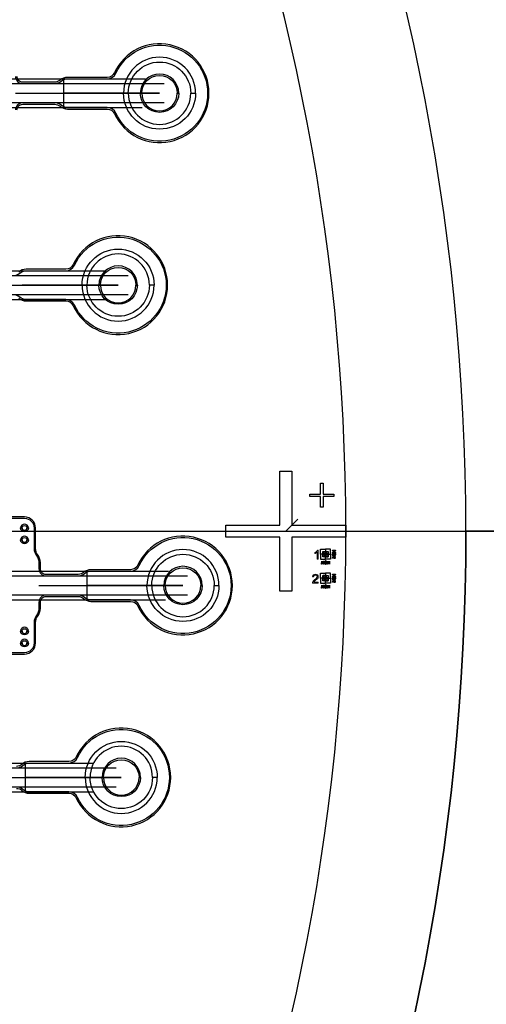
# Model space of a CAD drawing. Extents: x -63500 to 63500, y -63500 to 63500.
# Tile 275 of 296: x 38208 to 47924, y -9858 to 10662. Entities that reach past the tile are written whole.
import ezdxf

# ---------------------------------------------------------------- set-up
doc = ezdxf.new("R2010")
doc.units = 13
doc.header["$MEASUREMENT"] = 0
for name, color, linetype in [('1_Metal', 2, 'Continuous'), ('2_Electrodes', 5, 'Continuous'), ('3_Outline', 4, 'Continuous')]:
    doc.layers.add(name, color=color, linetype=linetype)

msp = doc.modelspace()

# ---------------------------------------------------------------- linework, layer by layer
for p, q in [((35475, 9430), (40821, 9430)), ((35475, 9330), (41213, 9330)), ((39120, 9430), (39120, 8830)), ((38120, 9130), (41120, 9130)), ((41120, 9130), (39120, 9130)), ((41213, 8930), (35475, 8930)), ((35475, 8830), (40758, 8830)), ((32449, 5430), (39999, 5430)), ((32449, 5330), (40470, 5330)), ((37258, 5130), (40258, 5130)), ((40258, 5130), (38258, 5130)), ((40470, 4930), (32449, 4930)), ((32449, 4830), (39999, 4830)), ((43750, 0), (44000, 250)), ((0, 0), (50000, 0)), ((35963, -830), (41308, -830)), ((35963, -930), (41701, -930)), ((39608, -830), (39608, -1430)), ((38608, -1130), (41608, -1130)), ((41608, -1130), (39608, -1130)), ((41701, -1330), (35963, -1330)), ((35963, -1430), (41245, -1430)), ((32194, -4830), (39745, -4830)), ((38323, -4830), (38323, -5430)), ((32194, -4930), (40216, -4930)), ((37323, -5130), (40323, -5130)), ((40323, -5130), (38323, -5130)), ((40216, -5330), (32194, -5330)), ((32194, -5430), (39745, -5430))]:
    msp.add_line(p, q)
for radius in [50000, 47500, 45000]:
    msp.add_circle((0, 0), radius)
at = {"layer": '1_Metal'}
for points in [[(-50000, 0, -1), (50000, 0), (51000, 0, 1), (-51000, 0)], [(41870, 9130, 1), (40370, 9130), (40470, 9130, -1), (41770, 9130)], [(41870, 9130, -1), (40370, 9130), (40470, 9130, 1), (41770, 9130)], [(39508, 5130, -1), (41008, 5130), (40908, 5130, 1), (39608, 5130)], [(39508, 5130, 1), (41008, 5130), (40908, 5130, -1), (39608, 5130)], [(-50000, 0, 1), (50000, 0), (51000, 0, -1), (-51000, 0)], [(42358, -1130, 1), (40858, -1130), (40958, -1130, -1), (42258, -1130)], [(42358, -1130, -1), (40858, -1130), (40958, -1130, 1), (42258, -1130)], [(39573, -5130, -1), (41073, -5130), (40973, -5130, 1), (39673, -5130)], [(39573, -5130, 1), (41073, -5130), (40973, -5130, -1), (39673, -5130)]]:
    msp.add_lwpolyline(points, format="xyb", close=True, dxfattribs=at)
for points in [[(43625, 125), (43625, 1250), (43875, 1250), (43875, 125), (45000, 125), (45000, -125), (43875, -125), (43875, -1250), (43625, -1250), (43625, -125), (42500, -125), (42500, 125)], [(44475, 775), (44475, 1000), (44525, 1000), (44525, 775), (44750, 775), (44750, 725), (44525, 725), (44525, 500), (44475, 500), (44475, 725), (44250, 725), (44250, 775)], [(44721, -396), (44751, -396), (44751, -400), (44721, -400)], [(44731, -404), (44751, -404), (44751, -408), (44731, -408)], [(44571, -471), (44566, -471), (44566, -469), (44556, -469), (44556, -467), (44523, -467), (44523, -423), (44567, -423), (44567, -456), (44569, -456), (44569, -466), (44571, -466)], [(44571, -485), (44571, -490), (44569, -490), (44569, -500), (44567, -500), (44567, -533), (44523, -533), (44523, -489), (44556, -489), (44556, -487), (44566, -487), (44566, -485)], [(44580, -611), (44580, -651), (44576, -651), (44576, -611)], [(44585, -471), (44585, -466), (44587, -466), (44587, -456), (44589, -456), (44589, -423), (44633, -423), (44633, -467), (44600, -467), (44600, -469), (44590, -469), (44590, -471)], [(44585, -485), (44590, -485), (44590, -487), (44600, -487), (44600, -489), (44633, -489), (44633, -533), (44589, -533), (44589, -500), (44587, -500), (44587, -490), (44585, -490)], [(44711, -476), (44751, -476), (44751, -480), (44711, -480)], [(44721, -436), (44751, -436), (44751, -440), (44721, -440)], [(44721, -516), (44751, -516), (44751, -520), (44721, -520)], [(44721, -556), (44751, -556), (44751, -560), (44721, -560)], [(44731, -412), (44751, -412), (44751, -416), (44731, -416)], [(44731, -420), (44751, -420), (44751, -424), (44731, -424)], [(44731, -428), (44751, -428), (44751, -432), (44731, -432)], [(44731, -444), (44751, -444), (44751, -448), (44731, -448)], [(44731, -452), (44751, -452), (44751, -456), (44731, -456)], [(44731, -460), (44751, -460), (44751, -464), (44731, -464)], [(44731, -468), (44751, -468), (44751, -472), (44731, -472)], [(44731, -484), (44751, -484), (44751, -488), (44731, -488)], [(44731, -492), (44751, -492), (44751, -496), (44731, -496)], [(44731, -500), (44751, -500), (44751, -504), (44731, -504)], [(44731, -508), (44751, -508), (44751, -512), (44731, -512)], [(44731, -524), (44751, -524), (44751, -528), (44731, -528)], [(44731, -532), (44751, -532), (44751, -536), (44731, -536)], [(44731, -540), (44751, -540), (44751, -544), (44731, -544)], [(44731, -548), (44751, -548), (44751, -552), (44731, -552)], [(44500, -621), (44500, -651), (44496, -651), (44496, -621)], [(44508, -631), (44508, -651), (44504, -651), (44504, -631)], [(44516, -631), (44516, -651), (44512, -651), (44512, -631)], [(44524, -631), (44524, -651), (44520, -651), (44520, -631)], [(44532, -631), (44532, -651), (44528, -651), (44528, -631)], [(44540, -621), (44540, -651), (44536, -651), (44536, -621)], [(44548, -631), (44548, -651), (44544, -651), (44544, -631)], [(44556, -631), (44556, -651), (44552, -651), (44552, -631)], [(44564, -631), (44564, -651), (44560, -651), (44560, -631)], [(44572, -631), (44572, -651), (44568, -651), (44568, -631)], [(44588, -631), (44588, -651), (44584, -651), (44584, -631)], [(44596, -631), (44596, -651), (44592, -651), (44592, -631)], [(44604, -631), (44604, -651), (44600, -651), (44600, -631)], [(44612, -631), (44612, -651), (44608, -651), (44608, -631)], [(44620, -621), (44620, -651), (44616, -651), (44616, -621)], [(44628, -631), (44628, -651), (44624, -651), (44624, -631)], [(44636, -631), (44636, -651), (44632, -651), (44632, -631)], [(44644, -631), (44644, -651), (44640, -651), (44640, -631)], [(44652, -631), (44652, -651), (44648, -651), (44648, -631)], [(44660, -621), (44660, -651), (44656, -651), (44656, -621)], [(44571, -971), (44566, -971), (44566, -969), (44556, -969), (44556, -967), (44523, -967), (44523, -923), (44567, -923), (44567, -956), (44569, -956), (44569, -966), (44571, -966)], [(44571, -985), (44571, -990), (44569, -990), (44569, -1000), (44567, -1000), (44567, -1033), (44523, -1033), (44523, -989), (44556, -989), (44556, -987), (44566, -987), (44566, -985)], [(44585, -971), (44585, -966), (44587, -966), (44587, -956), (44589, -956), (44589, -923), (44633, -923), (44633, -967), (44600, -967), (44600, -969), (44590, -969), (44590, -971)], [(44585, -985), (44590, -985), (44590, -987), (44600, -987), (44600, -989), (44633, -989), (44633, -1033), (44589, -1033), (44589, -1000), (44587, -1000), (44587, -990), (44585, -990)], [(44711, -976), (44751, -976), (44751, -980), (44711, -980)], [(44721, -896), (44751, -896), (44751, -900), (44721, -900)], [(44721, -936), (44751, -936), (44751, -940), (44721, -940)], [(44721, -1016), (44751, -1016), (44751, -1020), (44721, -1020)], [(44731, -904), (44751, -904), (44751, -908), (44731, -908)], [(44731, -912), (44751, -912), (44751, -916), (44731, -916)], [(44731, -920), (44751, -920), (44751, -924), (44731, -924)], [(44731, -928), (44751, -928), (44751, -932), (44731, -932)], [(44731, -944), (44751, -944), (44751, -948), (44731, -948)], [(44731, -952), (44751, -952), (44751, -956), (44731, -956)], [(44731, -960), (44751, -960), (44751, -964), (44731, -964)], [(44731, -968), (44751, -968), (44751, -972), (44731, -972)], [(44731, -984), (44751, -984), (44751, -988), (44731, -988)], [(44731, -992), (44751, -992), (44751, -996), (44731, -996)], [(44731, -1000), (44751, -1000), (44751, -1004), (44731, -1004)], [(44731, -1008), (44751, -1008), (44751, -1012), (44731, -1012)], [(44731, -1024), (44751, -1024), (44751, -1028), (44731, -1028)], [(44500, -1121), (44500, -1151), (44496, -1151), (44496, -1121)], [(44508, -1131), (44508, -1151), (44504, -1151), (44504, -1131)], [(44516, -1131), (44516, -1151), (44512, -1151), (44512, -1131)], [(44524, -1131), (44524, -1151), (44520, -1151), (44520, -1131)], [(44532, -1131), (44532, -1151), (44528, -1151), (44528, -1131)], [(44540, -1121), (44540, -1151), (44536, -1151), (44536, -1121)], [(44548, -1131), (44548, -1151), (44544, -1151), (44544, -1131)], [(44556, -1131), (44556, -1151), (44552, -1151), (44552, -1131)], [(44564, -1131), (44564, -1151), (44560, -1151), (44560, -1131)], [(44572, -1131), (44572, -1151), (44568, -1151), (44568, -1131)], [(44580, -1111), (44580, -1151), (44576, -1151), (44576, -1111)], [(44588, -1131), (44588, -1151), (44584, -1151), (44584, -1131)], [(44596, -1131), (44596, -1151), (44592, -1151), (44592, -1131)], [(44604, -1131), (44604, -1151), (44600, -1151), (44600, -1131)], [(44612, -1131), (44612, -1151), (44608, -1151), (44608, -1131)], [(44620, -1121), (44620, -1151), (44616, -1151), (44616, -1121)], [(44628, -1131), (44628, -1151), (44624, -1151), (44624, -1131)], [(44636, -1131), (44636, -1151), (44632, -1151), (44632, -1131)], [(44644, -1131), (44644, -1151), (44640, -1151), (44640, -1131)], [(44652, -1131), (44652, -1151), (44648, -1151), (44648, -1131)], [(44660, -1121), (44660, -1151), (44656, -1151), (44656, -1121)], [(44721, -1056), (44751, -1056), (44751, -1060), (44721, -1060)], [(44731, -1032), (44751, -1032), (44751, -1036), (44731, -1036)], [(44731, -1040), (44751, -1040), (44751, -1044), (44731, -1044)], [(44731, -1048), (44751, -1048), (44751, -1052), (44731, -1052)]]:
    msp.add_lwpolyline(points, close=True, dxfattribs=at)
at = {"layer": '1_Metal', "lineweight": 0}
for points in [[(44425, -392), (44409, -392), (44407, -400), (44389, -418), (44378, -429), (44402, -434), (44402, -581), (44425, -581)], [(44378, -429), (44355, -439), (44355, -462), (44358, -462), (44381, -449), (44384, -449), (44402, -434)], [(44409, -908), (44365, -913), (44371, -913), (44391, -921), (44394, -923), (44402, -944), (44402, -949), (44391, -973), (44389, -975), (44373, -993), (44350, -1011), (44334, -1024), (44319, -1040), (44316, -1045), (44306, -1066), (44303, -1081), (44425, -1081), (44425, -1058), (44334, -1058), (44345, -1045), (44347, -1042), (44371, -1022), (44391, -1004), (44404, -991), (44407, -988), (44420, -967), (44425, -944), (44422, -929)], [(44368, -892), (44345, -898), (44324, -908), (44314, -923), (44306, -947), (44329, -949), (44329, -944), (44340, -923), (44345, -918), (44365, -913), (44409, -908), (44391, -898)]]:
    msp.add_lwpolyline(points, close=True, dxfattribs=at)
at = {"layer": '2_Electrodes'}
for points in [[(47500, 0, 1), (-47500, 0), (-51000, 0, -1), (51000, 0)], [(40720, 9130), (40750, 9130, -1), (41490, 9130), (41520, 9130, 1)], [(40720, 9130), (40750, 9130, 1), (41490, 9130), (41520, 9130, -1)], [(39858, 5130), (39888, 5130, -1), (40628, 5130), (40658, 5130, 1)], [(39858, 5130), (39888, 5130, 1), (40628, 5130), (40658, 5130, -1)], [(47500, 0, -1), (-47500, 0), (-51000, 0, 1), (51000, 0)], [(38388, 70, 1), (38228, 70), (38258, 70, -1), (38358, 70)], [(38388, 70, -1), (38228, 70), (38258, 70, 1), (38358, 70)], [(38388, -180, 1), (38228, -180), (38258, -180, -1), (38358, -180)], [(38388, -180, -1), (38228, -180), (38258, -180, 1), (38358, -180)], [(41208, -1130), (41238, -1130, -1), (41978, -1130), (42008, -1130, 1)], [(41208, -1130), (41238, -1130, 1), (41978, -1130), (42008, -1130, -1)], [(38388, -2080, 1), (38228, -2080), (38258, -2080, -1), (38358, -2080)], [(38388, -2080, -1), (38228, -2080), (38258, -2080, 1), (38358, -2080)], [(38388, -2330, 1), (38228, -2330), (38258, -2330, -1), (38358, -2330)], [(38388, -2330, -1), (38228, -2330), (38258, -2330, 1), (38358, -2330)], [(39923, -5130), (39953, -5130, -1), (40693, -5130), (40723, -5130, 1)], [(39923, -5130), (39953, -5130, 1), (40693, -5130), (40723, -5130, -1)]]:
    msp.add_lwpolyline(points, format="xyb", close=True, dxfattribs=at)
for points in [[(38120, 9480, 0.414214), (38270, 9330), (38938, 9330, 0.182676), (39071, 9380, -0.182676), (39203, 9430), (40029, 9430, 0.293253), (40211, 9547, -4.581742), (40211, 8713, 0.293253), (40029, 8830), (39203, 8830, -0.182676), (39071, 8880, 0.182676), (38938, 8930), (38270, 8930), (38270, 8930, 0.414214), (38120, 8780)], [(38150, 8780, -0.414214), (38270, 8900), (38938, 8900, -0.182676), (39051, 8858, 0.182676), (39203, 8800), (40029, 8800, -0.293253), (40184, 8701, 4.581742), (40184, 9559, -0.293253), (40029, 9460), (39203, 9460, 0.182676), (39051, 9403, -0.182676), (38938, 9360), (38270, 9360, -0.414214), (38150, 9480)], [(38189, 4858, 0.182676), (38341, 4800), (39167, 4800, -0.293253), (39322, 4701, 4.581742), (39322, 5559, -0.293253), (39167, 5460), (38341, 5460, 0.182676), (38189, 5403, -0.182676)], [(38076, 5330, 0.182676), (38209, 5380, -0.182676), (38341, 5430), (39167, 5430, 0.293253), (39349, 5547, -4.581742), (39349, 4713, 0.293253), (39167, 4830), (38341, 4830, -0.182676), (38209, 4880, 0.182676), (38076, 4930)], [(36999, -2560), (38308, -2560, 0.414214), (38538, -2330), (38538, -1898, -0.165811), (38579, -1776, 0.165811), (38638, -1605), (38638, -1480, -0.414214), (38758, -1360), (39426, -1360, -0.182676), (39539, -1402, 0.182676), (39691, -1460), (40517, -1460, -0.293253), (40671, -1559, 4.581742), (40671, -701, -0.293253), (40517, -800), (39691, -800, 0.182676), (39539, -857, -0.182676), (39426, -900), (38758, -900, -0.414214), (38638, -780), (38638, -655, 0.165811), (38579, -484, -0.165811), (38538, -362), (38538, 70, 0.414214), (38308, 300), (36999, 300, 0.198912)], [(37008, 270), (38308, 270, -0.414214), (38508, 70), (38508, -362, 0.165811), (38556, -502, -0.165811), (38608, -655), (38608, -780, 0.414214), (38758, -930), (39426, -930, 0.182676), (39558, -880, -0.182676), (39691, -830), (40517, -830, 0.293253), (40699, -713, -4.581742), (40699, -1547, 0.293253), (40517, -1430), (39691, -1430, -0.182676), (39558, -1380, 0.182676), (39426, -1330), (38758, -1330), (38758, -1330, 0.414214), (38608, -1480), (38608, -1605, -0.165811), (38556, -1758, 0.165811), (38508, -1898), (38508, -2330, -0.414214), (38308, -2530), (37008, -2530, -0.198912)], [(38141, -5360, -0.182676), (38254, -5402, 0.182676), (38406, -5460), (39232, -5460, -0.293253), (39387, -5559, 4.581742), (39387, -4701, -0.293253), (39232, -4800), (38406, -4800, 0.182676), (38254, -4857, -0.182676), (38141, -4900)], [(38141, -4930, 0.182676), (38273, -4880, -0.182676), (38406, -4830), (39232, -4830, 0.293253), (39414, -4713, -4.581742), (39414, -5547, 0.293253), (39232, -5430), (38406, -5430, -0.182676), (38273, -5380, 0.182676), (38141, -5330)]]:
    msp.add_lwpolyline(points, format="xyb", dxfattribs=at)
for points in [[(43625, 125), (43625, 1250), (43875, 1250), (43875, 125), (45000, 125), (45000, -125), (43875, -125), (43875, -1250), (43625, -1250), (43625, -125), (42500, -125), (42500, 125)], [(44475, 775), (44475, 1000), (44525, 1000), (44525, 775), (44750, 775), (44750, 725), (44525, 725), (44525, 500), (44475, 500), (44475, 725), (44250, 725), (44250, 775)], [(44565, -425), (44525, -425), (44525, -465), (44528, -465), (44528, -478), (44475, -478), (44475, -375), (44578, -375), (44578, -428), (44565, -428)], [(44591, -425), (44631, -425), (44631, -465), (44628, -465), (44628, -478), (44681, -478), (44681, -375), (44578, -375), (44578, -428), (44591, -428)], [(44785, -398), (44755, -398), (44755, -394), (44785, -394)], [(44775, -406), (44755, -406), (44755, -402), (44775, -402)], [(44775, -414), (44755, -414), (44755, -410), (44775, -410)], [(44565, -531), (44525, -531), (44525, -491), (44528, -491), (44528, -478), (44475, -478), (44475, -581), (44578, -581), (44578, -528), (44565, -528)], [(44565, -428), (44565, -465), (44528, -465), (44528, -473), (44573, -473), (44573, -428)], [(44565, -528), (44565, -491), (44528, -491), (44528, -483), (44573, -483), (44573, -528)], [(44591, -531), (44631, -531), (44631, -491), (44628, -491), (44628, -478), (44681, -478), (44681, -581), (44578, -581), (44578, -528), (44591, -528)], [(44591, -428), (44591, -465), (44628, -465), (44628, -473), (44583, -473), (44583, -428)], [(44591, -528), (44591, -491), (44628, -491), (44628, -483), (44583, -483), (44583, -528)], [(44775, -423), (44755, -423), (44755, -419), (44775, -419)], [(44775, -431), (44755, -431), (44755, -427), (44775, -427)], [(44785, -439), (44755, -439), (44755, -435), (44785, -435)], [(44775, -447), (44755, -447), (44755, -443), (44775, -443)], [(44775, -455), (44755, -455), (44755, -451), (44775, -451)], [(44775, -464), (44755, -464), (44755, -460), (44775, -460)], [(44775, -472), (44755, -472), (44755, -468), (44775, -468)], [(44755, -476), (44795, -476), (44795, -480), (44755, -480)], [(44775, -488), (44755, -488), (44755, -484), (44775, -484)], [(44775, -496), (44755, -496), (44755, -492), (44775, -492)], [(44775, -505), (44755, -505), (44755, -501), (44775, -501)], [(44775, -513), (44755, -513), (44755, -509), (44775, -509)], [(44785, -521), (44755, -521), (44755, -517), (44785, -517)], [(44775, -529), (44755, -529), (44755, -525), (44775, -525)], [(44775, -537), (44755, -537), (44755, -533), (44775, -533)], [(44775, -546), (44755, -546), (44755, -542), (44775, -542)], [(44775, -554), (44755, -554), (44755, -550), (44775, -550)], [(44785, -562), (44755, -562), (44755, -558), (44785, -558)], [(44494, -685), (44494, -655), (44498, -655), (44498, -685)], [(44502, -675), (44502, -655), (44506, -655), (44506, -675)], [(44510, -675), (44510, -655), (44514, -655), (44514, -675)], [(44518, -675), (44518, -655), (44522, -655), (44522, -675)], [(44527, -675), (44527, -655), (44531, -655), (44531, -675)], [(44535, -685), (44535, -655), (44539, -655), (44539, -685)], [(44543, -675), (44543, -655), (44547, -655), (44547, -675)], [(44551, -675), (44551, -655), (44555, -655), (44555, -675)], [(44559, -675), (44559, -655), (44563, -655), (44563, -675)], [(44568, -675), (44568, -655), (44572, -655), (44572, -675)], [(44580, -655), (44580, -695), (44576, -695), (44576, -655)], [(44584, -675), (44584, -655), (44588, -655), (44588, -675)], [(44592, -675), (44592, -655), (44596, -655), (44596, -675)], [(44600, -675), (44600, -655), (44604, -655), (44604, -675)], [(44609, -675), (44609, -655), (44613, -655), (44613, -675)], [(44617, -685), (44617, -655), (44621, -655), (44621, -685)], [(44625, -675), (44625, -655), (44629, -655), (44629, -675)], [(44633, -675), (44633, -655), (44637, -655), (44637, -675)], [(44641, -675), (44641, -655), (44645, -655), (44645, -675)], [(44650, -675), (44650, -655), (44654, -655), (44654, -675)], [(44658, -685), (44658, -655), (44662, -655), (44662, -685)]]:
    msp.add_lwpolyline(points, close=True, dxfattribs=at)
at = {"layer": '2_Electrodes', "lineweight": 0}
for points in [[(44425, -392), (44409, -392), (44407, -400), (44389, -418), (44378, -429), (44402, -434), (44402, -581), (44425, -581)], [(44378, -429), (44355, -439), (44355, -462), (44358, -462), (44381, -449), (44384, -449), (44402, -434)]]:
    msp.add_lwpolyline(points, close=True, dxfattribs=at)
at = {"layer": '3_Outline'}
for points in [[(47500, 0, 1), (-47500, 0), (-51000, 0, -1), (51000, 0)], [(40720, 9130), (40750, 9130, -1), (41490, 9130), (41520, 9130, 1)], [(40720, 9130), (40750, 9130, 1), (41490, 9130), (41520, 9130, -1)], [(39858, 5130), (39888, 5130, -1), (40628, 5130), (40658, 5130, 1)], [(39858, 5130), (39888, 5130, 1), (40628, 5130), (40658, 5130, -1)], [(47500, 0, -1), (-47500, 0), (-51000, 0, 1), (51000, 0)], [(38388, 70, 1), (38228, 70), (38258, 70, -1), (38358, 70)], [(38388, 70, -1), (38228, 70), (38258, 70, 1), (38358, 70)], [(38388, -180, 1), (38228, -180), (38258, -180, -1), (38358, -180)], [(38388, -180, -1), (38228, -180), (38258, -180, 1), (38358, -180)], [(41208, -1130), (41238, -1130, -1), (41978, -1130), (42008, -1130, 1)], [(41208, -1130), (41238, -1130, 1), (41978, -1130), (42008, -1130, -1)], [(38388, -2080, 1), (38228, -2080), (38258, -2080, -1), (38358, -2080)], [(38388, -2080, -1), (38228, -2080), (38258, -2080, 1), (38358, -2080)], [(38388, -2330, 1), (38228, -2330), (38258, -2330, -1), (38358, -2330)], [(38388, -2330, -1), (38228, -2330), (38258, -2330, 1), (38358, -2330)], [(39923, -5130), (39953, -5130, -1), (40693, -5130), (40723, -5130, 1)], [(39923, -5130), (39953, -5130, 1), (40693, -5130), (40723, -5130, -1)]]:
    msp.add_lwpolyline(points, format="xyb", close=True, dxfattribs=at)
for points in [[(38120, 9480, 0.414214), (38270, 9330), (38938, 9330, 0.182676), (39071, 9380, -0.182676), (39203, 9430), (40029, 9430, 0.293253), (40211, 9547, -4.581742), (40211, 8713, 0.293253), (40029, 8830), (39203, 8830, -0.182676), (39071, 8880, 0.182676), (38938, 8930), (38270, 8930), (38270, 8930, 0.414214), (38120, 8780)], [(38150, 8780, -0.414214), (38270, 8900), (38938, 8900, -0.182676), (39051, 8858, 0.182676), (39203, 8800), (40029, 8800, -0.293253), (40184, 8701, 4.581742), (40184, 9559, -0.293253), (40029, 9460), (39203, 9460, 0.182676), (39051, 9403, -0.182676), (38938, 9360), (38270, 9360, -0.414214), (38150, 9480)], [(38189, 4858, 0.182676), (38341, 4800), (39167, 4800, -0.293253), (39322, 4701, 4.581742), (39322, 5559, -0.293253), (39167, 5460), (38341, 5460, 0.182676), (38189, 5403, -0.182676)], [(38076, 5330, 0.182676), (38209, 5380, -0.182676), (38341, 5430), (39167, 5430, 0.293253), (39349, 5547, -4.581742), (39349, 4713, 0.293253), (39167, 4830), (38341, 4830, -0.182676), (38209, 4880, 0.182676), (38076, 4930)], [(36999, -2560), (38308, -2560, 0.414214), (38538, -2330), (38538, -1898, -0.165811), (38579, -1776, 0.165811), (38638, -1605), (38638, -1480, -0.414214), (38758, -1360), (39426, -1360, -0.182676), (39539, -1402, 0.182676), (39691, -1460), (40517, -1460, -0.293253), (40671, -1559, 4.581742), (40671, -701, -0.293253), (40517, -800), (39691, -800, 0.182676), (39539, -857, -0.182676), (39426, -900), (38758, -900, -0.414214), (38638, -780), (38638, -655, 0.165811), (38579, -484, -0.165811), (38538, -362), (38538, 70, 0.414214), (38308, 300), (36999, 300, 0.198912)], [(37008, 270), (38308, 270, -0.414214), (38508, 70), (38508, -362, 0.165811), (38556, -502, -0.165811), (38608, -655), (38608, -780, 0.414214), (38758, -930), (39426, -930, 0.182676), (39558, -880, -0.182676), (39691, -830), (40517, -830, 0.293253), (40699, -713, -4.581742), (40699, -1547, 0.293253), (40517, -1430), (39691, -1430, -0.182676), (39558, -1380, 0.182676), (39426, -1330), (38758, -1330), (38758, -1330, 0.414214), (38608, -1480), (38608, -1605, -0.165811), (38556, -1758, 0.165811), (38508, -1898), (38508, -2330, -0.414214), (38308, -2530), (37008, -2530, -0.198912)], [(38141, -5360, -0.182676), (38254, -5402, 0.182676), (38406, -5460), (39232, -5460, -0.293253), (39387, -5559, 4.581742), (39387, -4701, -0.293253), (39232, -4800), (38406, -4800, 0.182676), (38254, -4857, -0.182676), (38141, -4900)], [(38141, -4930, 0.182676), (38273, -4880, -0.182676), (38406, -4830), (39232, -4830, 0.293253), (39414, -4713, -4.581742), (39414, -5547, 0.293253), (39232, -5430), (38406, -5430, -0.182676), (38273, -5380, 0.182676), (38141, -5330)]]:
    msp.add_lwpolyline(points, format="xyb", dxfattribs=at)
for points in [[(43625, 125), (43625, 1250), (43875, 1250), (43875, 125), (45000, 125), (45000, -125), (43875, -125), (43875, -1250), (43625, -1250), (43625, -125), (42500, -125), (42500, 125)], [(44475, 775), (44475, 1000), (44525, 1000), (44525, 775), (44750, 775), (44750, 725), (44525, 725), (44525, 500), (44475, 500), (44475, 725), (44250, 725), (44250, 775)], [(44565, -925), (44525, -925), (44525, -965), (44528, -965), (44528, -978), (44475, -978), (44475, -875), (44578, -875), (44578, -928), (44565, -928)], [(44565, -1031), (44525, -1031), (44525, -991), (44528, -991), (44528, -978), (44475, -978), (44475, -1081), (44578, -1081), (44578, -1028), (44565, -1028)], [(44565, -928), (44565, -965), (44528, -965), (44528, -973), (44573, -973), (44573, -928)], [(44565, -1028), (44565, -991), (44528, -991), (44528, -983), (44573, -983), (44573, -1028)], [(44591, -925), (44631, -925), (44631, -965), (44628, -965), (44628, -978), (44681, -978), (44681, -875), (44578, -875), (44578, -928), (44591, -928)], [(44591, -1031), (44631, -1031), (44631, -991), (44628, -991), (44628, -978), (44681, -978), (44681, -1081), (44578, -1081), (44578, -1028), (44591, -1028)], [(44591, -928), (44591, -965), (44628, -965), (44628, -973), (44583, -973), (44583, -928)], [(44591, -1028), (44591, -991), (44628, -991), (44628, -983), (44583, -983), (44583, -1028)], [(44785, -898), (44755, -898), (44755, -894), (44785, -894)], [(44775, -906), (44755, -906), (44755, -902), (44775, -902)], [(44775, -914), (44755, -914), (44755, -910), (44775, -910)], [(44775, -923), (44755, -923), (44755, -919), (44775, -919)], [(44775, -931), (44755, -931), (44755, -927), (44775, -927)], [(44785, -939), (44755, -939), (44755, -935), (44785, -935)], [(44775, -947), (44755, -947), (44755, -943), (44775, -943)], [(44775, -955), (44755, -955), (44755, -951), (44775, -951)], [(44775, -964), (44755, -964), (44755, -960), (44775, -960)], [(44775, -972), (44755, -972), (44755, -968), (44775, -968)], [(44755, -976), (44795, -976), (44795, -980), (44755, -980)], [(44775, -988), (44755, -988), (44755, -984), (44775, -984)], [(44775, -996), (44755, -996), (44755, -992), (44775, -992)], [(44775, -1005), (44755, -1005), (44755, -1001), (44775, -1001)], [(44775, -1013), (44755, -1013), (44755, -1009), (44775, -1009)], [(44785, -1021), (44755, -1021), (44755, -1017), (44785, -1017)], [(44775, -1029), (44755, -1029), (44755, -1025), (44775, -1025)], [(44494, -1185), (44494, -1155), (44498, -1155), (44498, -1185)], [(44502, -1175), (44502, -1155), (44506, -1155), (44506, -1175)], [(44510, -1175), (44510, -1155), (44514, -1155), (44514, -1175)], [(44518, -1175), (44518, -1155), (44522, -1155), (44522, -1175)], [(44527, -1175), (44527, -1155), (44531, -1155), (44531, -1175)], [(44535, -1185), (44535, -1155), (44539, -1155), (44539, -1185)], [(44543, -1175), (44543, -1155), (44547, -1155), (44547, -1175)], [(44551, -1175), (44551, -1155), (44555, -1155), (44555, -1175)], [(44559, -1175), (44559, -1155), (44563, -1155), (44563, -1175)], [(44568, -1175), (44568, -1155), (44572, -1155), (44572, -1175)], [(44580, -1155), (44580, -1195), (44576, -1195), (44576, -1155)], [(44584, -1175), (44584, -1155), (44588, -1155), (44588, -1175)], [(44592, -1175), (44592, -1155), (44596, -1155), (44596, -1175)], [(44600, -1175), (44600, -1155), (44604, -1155), (44604, -1175)], [(44609, -1175), (44609, -1155), (44613, -1155), (44613, -1175)], [(44617, -1185), (44617, -1155), (44621, -1155), (44621, -1185)], [(44625, -1175), (44625, -1155), (44629, -1155), (44629, -1175)], [(44633, -1175), (44633, -1155), (44637, -1155), (44637, -1175)], [(44641, -1175), (44641, -1155), (44645, -1155), (44645, -1175)], [(44650, -1175), (44650, -1155), (44654, -1155), (44654, -1175)], [(44658, -1185), (44658, -1155), (44662, -1155), (44662, -1185)], [(44775, -1037), (44755, -1037), (44755, -1033), (44775, -1033)], [(44775, -1046), (44755, -1046), (44755, -1042), (44775, -1042)], [(44775, -1054), (44755, -1054), (44755, -1050), (44775, -1050)], [(44785, -1062), (44755, -1062), (44755, -1058), (44785, -1058)]]:
    msp.add_lwpolyline(points, close=True, dxfattribs=at)
at = {"layer": '3_Outline', "lineweight": 0}
for points in [[(44409, -908), (44365, -913), (44371, -913), (44391, -921), (44394, -923), (44402, -944), (44402, -949), (44391, -973), (44389, -975), (44373, -993), (44350, -1011), (44334, -1024), (44319, -1040), (44316, -1045), (44306, -1066), (44303, -1081), (44425, -1081), (44425, -1058), (44334, -1058), (44345, -1045), (44347, -1042), (44371, -1022), (44391, -1004), (44404, -991), (44407, -988), (44420, -967), (44425, -944), (44422, -929)], [(44368, -892), (44345, -898), (44324, -908), (44314, -923), (44306, -947), (44329, -949), (44329, -944), (44340, -923), (44345, -918), (44365, -913), (44409, -908), (44391, -898)]]:
    msp.add_lwpolyline(points, close=True, dxfattribs=at)

doc.saveas('drawing.dxf')
